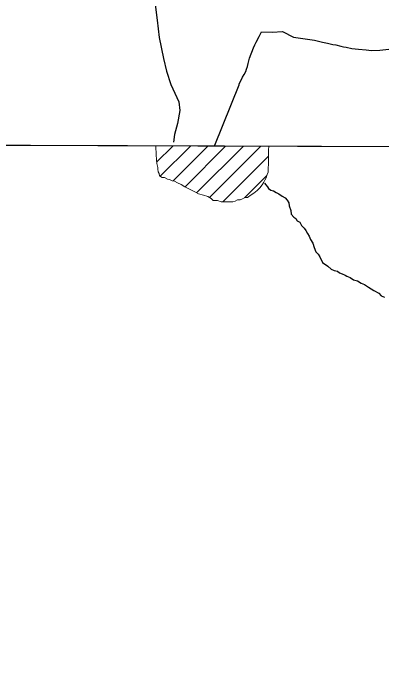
# Model space of a CAD drawing. Extents: x -1643653 to 4543381, y 1624270 to 13878484.
# Drawn here: x 588838 to 589726, y 8908709 to 8910276 of the extents above; entities that cross this region are included whole.
import ezdxf

# ---------------------------------------------------------------- set-up
doc = ezdxf.new("R2010")
doc.units = 0
doc.header["$LTSCALE"] = 200
doc.layers.add('6', color=7, linetype='Continuous', lineweight=13)
doc.layers.add('60', color=7, linetype='Continuous', lineweight=13)

msp = doc.modelspace()

# ---------------------------------------------------------------- linework, layer by layer
at = {"layer": '6'}
for p, q in [((574653.9, 8910009.3), (626625.7, 8909822.1)), ((589183.7, 8909917.9), (589222.6, 8909956.8)), ((589192.5, 8909884.3), (589264.8, 8909956.6)), ((589223.4, 8909872.8), (589307.1, 8909956.4)), ((589251.9, 8909858.8), (589349.3, 8909956.2)), ((589279.8, 8909844.3), (589391.5, 8909956)), ((589310.9, 8909832.9), (589433.8, 8909955.8)), ((589342.8, 8909822.5), (589452.6, 8909932.3)), ((589395, 8909832.2), (589448.7, 8909885.9))]:
    msp.add_line(p, q, dxfattribs=at)
at = {"layer": '6', "lineweight": 25}
for points in [[(589149.4, 8910718.4), (589158.2, 8910682), (589156.7, 8910644.3), (589158.1, 8910607.3), (589162.3, 8910577.6), (589169.8, 8910544), (589174.9, 8910504.9), (589178.6, 8910488.7), (589177.7, 8910452.9), (589174.7, 8910385.2), (589177.5, 8910336.1), (589180.8, 8910290.4), (589185, 8910259), (589190.1, 8910217.3), (589199.9, 8910167.3), (589207.2, 8910136.6), (589218, 8910104.6), (589237.1, 8910062.9), (589239.1, 8910041.9), (589234, 8910010.7), (589227, 8909984.4), (589224.5, 8909965.8)], [(589323.7, 8909959.2), (589381.8, 8910104), (589382.2, 8910105.4), (589390.2, 8910122.5), (589394.5, 8910129.1), (589398.1, 8910136.1), (589400.2, 8910141.9), (589402, 8910148.3), (589404.1, 8910154.8), (589407.4, 8910167.8), (589416.8, 8910193), (589419.7, 8910199.7), (589423.3, 8910206.1), (589430, 8910219.7), (589436.3, 8910231.1), (589461.3, 8910230.4), (589486.1, 8910231.8), (589512.7, 8910218.6), (589563.1, 8910210.9), (589582.3, 8910206.3), (589595, 8910204.3), (589607.7, 8910200.8), (589614.4, 8910200), (589627, 8910197.2), (589633.4, 8910195.4), (589639.8, 8910194.4), (589653.2, 8910191.6), (589668.9, 8910189.8), (589687.9, 8910188.3), (589700.4, 8910186.7), (589720.7, 8910187.5), (589757, 8910191.4)], [(589443.2, 8909867.1), (589446.2, 8909863.1), (589450.6, 8909858.6), (589453.1, 8909854.6), (589458.6, 8909850.5), (589465.1, 8909849), (589471.5, 8909845.4), (589478, 8909841.4), (589485.5, 8909835.8), (589492.9, 8909831.8), (589497.4, 8909826.7), (589501.3, 8909820.2), (589502.8, 8909812.7), (589506.2, 8909801.6), (589507.1, 8909792.6), (589514.1, 8909786.1), (589518.6, 8909782.5), (589521.5, 8909777), (589528, 8909773.4), (589532.4, 8909765.9), (589538.9, 8909759.4), (589542.8, 8909753.3), (589546.3, 8909746.8), (589550.2, 8909739.8), (589553.7, 8909731.7), (589559.6, 8909723.2), (589562.6, 8909713.1), (589566.5, 8909702.6), (589572.4, 8909697.1), (589576.4, 8909690), (589582.8, 8909676.4), (589595.7, 8909667.8)], [(589595.7, 8909667.8), (589603.7, 8909660.3), (589610.7, 8909657.7), (589618.6, 8909655.7), (589623.6, 8909652.2), (589630.1, 8909649.6), (589637.1, 8909646.1), (589641.6, 8909644), (589649, 8909641), (589657.5, 8909635.4), (589667, 8909632.8), (589675.5, 8909627.3), (589683.4, 8909623.7), (589693.4, 8909617.6), (589705.8, 8909609.5), (589718.3, 8909602.9), (589724.2, 8909596.4), (589732.2, 8909593.3)]]:
    msp.add_lwpolyline(points, dxfattribs=at)
at = {"layer": '6'}
for points in [[(596575.8, 8909932.4), (585614.8, 8909969.8), (585583.8, 8898914.4), (596544.8, 8898874.9)], [(589264.7, 8909852.6), (589277, 8909845.8), (589284, 8909841.8), (589296.5, 8909838.2), (589307, 8909835.2), (589314.9, 8909830.6), (589319.4, 8909826.1), (589324.9, 8909826.1), (589330.4, 8909825.5), (589338.9, 8909822.5), (589343.9, 8909822.5), (589350.4, 8909822.4), (589356.9, 8909822.4), (589361.9, 8909822.4), (589366.9, 8909822.8), (589372.9, 8909823.8), (589378.4, 8909827.3), (589384.4, 8909827.3), (589389.9, 8909829.7), (589396, 8909832.7), (589402.5, 8909833.2), (589411, 8909839.1), (589417.5, 8909843.1), (589425.6, 8909849.6), (589431.6, 8909856.5), (589437.7, 8909863.5), (589441.2, 8909869.5), (589443.7, 8909875), (589446.8, 8909880), (589449.3, 8909888), (589451.9, 8909893.5), (589451.9, 8909899), (589451.9, 8909906), (589452.5, 8909911), (589452.6, 8909921), (589452.6, 8909925), (589452.6, 8909932.5), (589452.7, 8909936.5), (589452.7, 8909941), (589452.7, 8909947.5), (589453.9, 8909955.7), (589181.9, 8909957), (589182.6, 8909934.9), (589183.1, 8909924.9), (589184, 8909914.9), (589186.9, 8909905.4), (589186.9, 8909901.4), (589187.4, 8909894.9), (589189.8, 8909890.3), (589190.8, 8909885.3), (589197.3, 8909881.3), (589202.8, 8909880.8), (589209.7, 8909877.2), (589214.2, 8909876.2), (589221.2, 8909873.2), (589226.7, 8909872.1), (589233.7, 8909868.1), (589242.7, 8909864.1), (589251.6, 8909859)]]:
    msp.add_lwpolyline(points, close=True, dxfattribs=at)
at = {"layer": '60', "lineweight": 25}
msp.add_spline([(814781, 9009175.5), (814787.2, 9009173.4), (814796.9, 9009173.4), (814799.4, 9009172.4), (814805.1, 9009174.5), (814805.6, 9009176.5), (814811.7, 9009179.5), (814811.7, 9009179.5), (814801.5, 9009181), (814790.7, 9009181.5), (814784.1, 9009183.1), (814777.4, 9009185.1), (814778.4, 9009175.5)], degree=3, dxfattribs=at)

doc.saveas('drawing.dxf')
